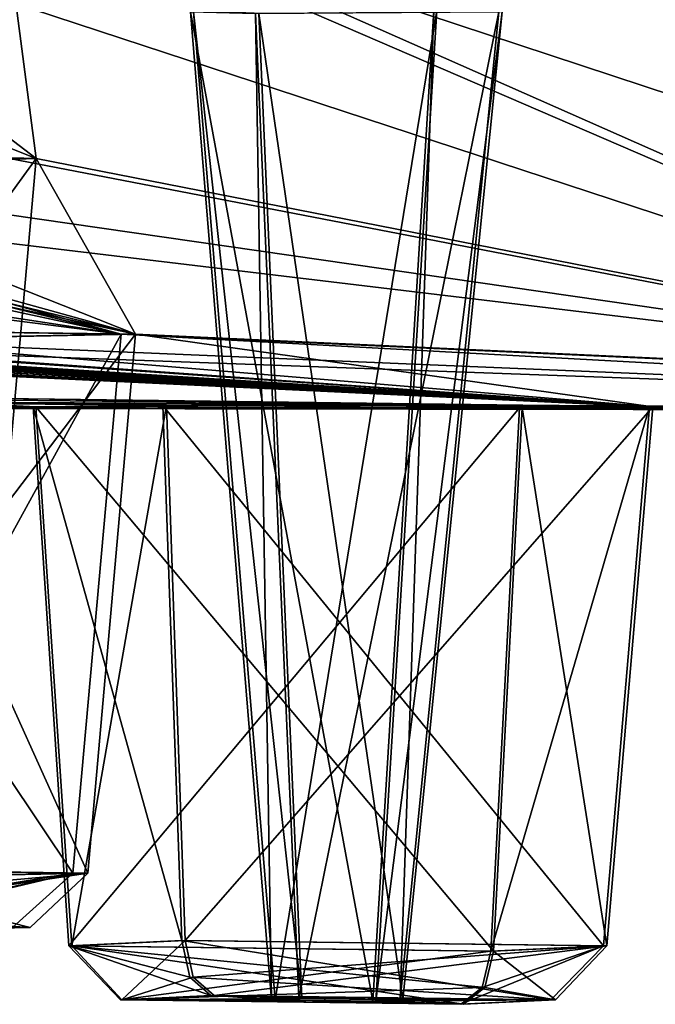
# Model space of a CAD drawing. Header units: inches. Extents: x 0.45 to 9.5, y -0.08 to 2.37.
# Tile 306 of 656: x 4.7749 to 4.8593, y -0.0845 to 0.0462. Entities that reach past the tile are written whole.
import ezdxf

# ---------------------------------------------------------------- set-up
doc = ezdxf.new("R2010")
doc.units = ezdxf.units.IN
doc.header["$LTSCALE"] = 86.857513
doc.header["$MEASUREMENT"] = 0
for name, color, linetype in [('10', 7, 'CONTINUOUS'), ('11', 7, 'CONTINUOUS'), ('12', 7, 'CONTINUOUS'), ('1333', 7, 'CONTINUOUS'), ('284', 7, 'CONTINUOUS'), ('287', 7, 'CONTINUOUS'), ('288', 7, 'CONTINUOUS'), ('307', 7, 'CONTINUOUS'), ('308', 7, 'CONTINUOUS'), ('5', 7, 'CONTINUOUS'), ('6', 7, 'CONTINUOUS'), ('62', 7, 'CONTINUOUS'), ('63', 7, 'CONTINUOUS'), ('64', 7, 'CONTINUOUS'), ('65', 7, 'CONTINUOUS'), ('66', 7, 'CONTINUOUS'), ('67', 7, 'CONTINUOUS'), ('68', 7, 'CONTINUOUS'), ('7', 7, 'CONTINUOUS'), ('8', 7, 'CONTINUOUS'), ('9', 7, 'CONTINUOUS')]:
    doc.layers.add(name, color=color, linetype=linetype)

msp = doc.modelspace()

# ---------------------------------------------------------------- linework, layer by layer
at = {"layer": '10', "linetype": 'CONTINUOUS'}
for points in [[(4.80075, -0.0833, -4.73035), (4.80881, -0.08388, -4.69669), (4.78849, -0.08387, -4.68529), (4.80075, -0.0833, -4.73035)], [(4.81238, -0.0837, -4.71016), (4.80881, -0.08388, -4.69669), (4.80075, -0.0833, -4.73035), (4.81238, -0.0837, -4.71016)], [(4.81238, -0.0837, -4.71016), (4.80075, -0.0833, -4.73035), (4.84604, -0.08388, -4.71804), (4.81238, -0.0837, -4.71016)], [(4.80881, -0.08388, -4.69669), (4.82221, -0.08405, -4.69311), (4.78849, -0.08387, -4.68529), (4.80881, -0.08388, -4.69669)], [(4.78849, -0.08387, -4.68529), (4.82221, -0.08405, -4.69311), (4.83385, -0.08445, -4.67292), (4.78849, -0.08387, -4.68529)], [(4.82578, -0.08388, -4.70657), (4.81238, -0.0837, -4.71016), (4.84604, -0.08388, -4.71804), (4.82578, -0.08388, -4.70657)], [(4.82221, -0.08405, -4.69311), (4.82578, -0.08388, -4.70657), (4.83385, -0.08445, -4.67292), (4.82221, -0.08405, -4.69311)], [(4.83385, -0.08445, -4.67292), (4.82578, -0.08388, -4.70657), (4.84604, -0.08388, -4.71804), (4.83385, -0.08445, -4.67292)]]:
    msp.add_3dface(points, dxfattribs=at)
at = {"layer": '11', "linetype": 'CONTINUOUS'}
for points in [[(4.83894, 0.04727, -4.71139), (4.80667, 0.04706, -4.72007), (4.82578, -0.08388, -4.70657), (4.83894, 0.04727, -4.71139)], [(4.80667, 0.04706, -4.72007), (4.81238, -0.0837, -4.71016), (4.82578, -0.08388, -4.70657), (4.80667, 0.04706, -4.72007)], [(4.83027, 0.04747, -4.67911), (4.83894, 0.04727, -4.71139), (4.82221, -0.08405, -4.69311), (4.83027, 0.04747, -4.67911)], [(4.82221, -0.08405, -4.69311), (4.83894, 0.04727, -4.71139), (4.82578, -0.08388, -4.70657), (4.82221, -0.08405, -4.69311)]]:
    msp.add_3dface(points, dxfattribs=at)
at = {"layer": '12', "linetype": 'CONTINUOUS'}
for points in [[(4.798, 0.04727, -4.68779), (4.83027, 0.04747, -4.67911), (4.80881, -0.08388, -4.69669), (4.798, 0.04727, -4.68779)], [(4.80667, 0.04706, -4.72007), (4.798, 0.04727, -4.68779), (4.81238, -0.0837, -4.71016), (4.80667, 0.04706, -4.72007)], [(4.81238, -0.0837, -4.71016), (4.798, 0.04727, -4.68779), (4.80881, -0.08388, -4.69669), (4.81238, -0.0837, -4.71016)], [(4.80881, -0.08388, -4.69669), (4.83027, 0.04747, -4.67911), (4.82221, -0.08405, -4.69311), (4.80881, -0.08388, -4.69669)]]:
    msp.add_3dface(points, dxfattribs=at)
at = {"layer": '1333', "linetype": 'CONTINUOUS'}
for points in [[(4.7252, 0.02924, -6.82403), (4.7771, 0.02781, -6.78196), (4.72573, -0.04303, -6.81901), (4.7252, 0.02924, -6.82403)], [(4.72573, -0.04303, -6.81901), (4.7771, 0.02781, -6.78196), (4.77074, -0.04375, -6.7825), (4.72573, -0.04303, -6.81901)], [(4.7771, 0.02781, -6.78196), (4.73501, 0.02638, -6.73009), (4.77074, -0.04375, -6.7825), (4.7771, 0.02781, -6.78196)]]:
    msp.add_3dface(points, dxfattribs=at)
at = {"layer": '284', "linetype": 'CONTINUOUS'}
for points in [[(4.77632, -0.07426, -5.75222), (4.75324, -0.07424, -5.74907), (4.73953, -0.07367, -5.78022), (4.77632, -0.07426, -5.75222)], [(4.7493, -0.07482, -5.7147), (4.75324, -0.07424, -5.74907), (4.77632, -0.07426, -5.75222), (4.7493, -0.07482, -5.7147)]]:
    msp.add_3dface(points, dxfattribs=at)
at = {"layer": '287', "linetype": 'CONTINUOUS'}
for points in [[(4.73564, 0.00524, -5.7925), (4.7903, 0.0045, -5.75438), (4.73651, -0.06634, -5.78757), (4.73564, 0.00524, -5.7925)], [(4.73651, -0.06634, -5.78757), (4.7903, 0.0045, -5.75438), (4.78396, -0.06706, -5.7543), (4.73651, -0.06634, -5.78757)], [(4.7903, 0.0045, -5.75438), (4.75198, 0.00375, -5.69945), (4.78396, -0.06706, -5.7543), (4.7903, 0.0045, -5.75438)], [(4.75198, 0.00375, -5.69945), (4.75068, -0.06777, -5.70685), (4.78396, -0.06706, -5.7543), (4.75198, 0.00375, -5.69945)]]:
    msp.add_3dface(points, dxfattribs=at)
at = {"layer": '288', "linetype": 'CONTINUOUS'}
for points in [[(4.73688, -0.07123, -5.78544), (4.73651, -0.06634, -5.78757), (4.78396, -0.06706, -5.7543), (4.73688, -0.07123, -5.78544)], [(4.73784, -0.07367, -5.77997), (4.73688, -0.07123, -5.78544), (4.78396, -0.06706, -5.7543), (4.73784, -0.07367, -5.77997)], [(4.73953, -0.07367, -5.78022), (4.73784, -0.07367, -5.77997), (4.78396, -0.06706, -5.7543), (4.73953, -0.07367, -5.78022)], [(4.77632, -0.07426, -5.75222), (4.73953, -0.07367, -5.78022), (4.78396, -0.06706, -5.7543), (4.77632, -0.07426, -5.75222)], [(4.77632, -0.07426, -5.75222), (4.75068, -0.06777, -5.70685), (4.75028, -0.07259, -5.70915), (4.77632, -0.07426, -5.75222)], [(4.75068, -0.06777, -5.70685), (4.77632, -0.07426, -5.75222), (4.78396, -0.06706, -5.7543), (4.75068, -0.06777, -5.70685)], [(4.7493, -0.07482, -5.7147), (4.77632, -0.07426, -5.75222), (4.75028, -0.07259, -5.70915), (4.7493, -0.07482, -5.7147)]]:
    msp.add_3dface(points, dxfattribs=at)
at = {"layer": '307', "linetype": 'CONTINUOUS'}
for points in [[(4.73446, -0.06634, -3.06791), (4.77403, -0.07423, -3.10152), (4.78196, -0.06706, -3.10111), (4.73446, -0.06634, -3.06791)], [(4.74903, -0.07482, -3.14042), (4.74736, -0.07482, -3.14076), (4.78196, -0.06706, -3.10111), (4.74903, -0.07482, -3.14042)], [(4.78196, -0.06706, -3.10111), (4.74736, -0.07482, -3.14076), (4.74834, -0.07259, -3.14631), (4.78196, -0.06706, -3.10111)], [(4.74875, -0.06777, -3.14861), (4.78196, -0.06706, -3.10111), (4.74834, -0.07259, -3.14631), (4.74875, -0.06777, -3.14861)], [(4.77403, -0.07423, -3.10152), (4.74903, -0.07482, -3.14042), (4.78196, -0.06706, -3.10111), (4.77403, -0.07423, -3.10152)]]:
    msp.add_3dface(points, dxfattribs=at)
at = {"layer": '308', "linetype": 'CONTINUOUS'}
for points in [[(4.78839, 0.00449, -3.10151), (4.73358, 0.00524, -3.06298), (4.78196, -0.06706, -3.10111), (4.78839, 0.00449, -3.10151)], [(4.73358, 0.00524, -3.06298), (4.73446, -0.06634, -3.06791), (4.78196, -0.06706, -3.10111), (4.73358, 0.00524, -3.06298)], [(4.75006, 0.00375, -3.15601), (4.78839, 0.00449, -3.10151), (4.74875, -0.06777, -3.14861), (4.75006, 0.00375, -3.15601)], [(4.78839, 0.00449, -3.10151), (4.78196, -0.06706, -3.10111), (4.74875, -0.06777, -3.14861), (4.78839, 0.00449, -3.10151)]]:
    msp.add_3dface(points, dxfattribs=at)
at = {"layer": '5', "linetype": 'CONTINUOUS'}
for points in [[(4.77707, -0.00514, -4.6768), (2.63347, 0.09176, -7.48421), (2.64227, 0.09449, -7.55041), (4.77707, -0.00514, -4.6768)], [(4.52149, -0.0019, -5.12026), (4.77707, -0.00514, -4.6768), (2.64227, 0.09449, -7.55041), (4.52149, -0.0019, -5.12026)], [(4.60225, -0.0019, -3.68824), (4.8585, -0.00514, -4.1313), (3.43728, 0.09449, -0.84571), (4.60225, -0.0019, -3.68824)], [(4.8585, -0.00514, -4.1313), (3.49902, 0.09176, -0.87119), (3.43728, 0.09449, -0.84571), (4.8585, -0.00514, -4.1313)], [(4.52056, 0.0454, -1.58926), (4.78839, 0.00449, -3.10151), (4.41674, 0.09449, -0.5697), (4.52056, 0.0454, -1.58926)], [(4.78839, 0.00449, -3.10151), (4.46978, 0.09176, -0.61029), (4.41674, 0.09449, -0.5697), (4.78839, 0.00449, -3.10151)], [(4.7903, 0.0045, -5.75438), (4.73564, 0.00524, -5.7925), (4.42255, 0.09449, -8.28626), (4.7903, 0.0045, -5.75438)], [(4.47553, 0.09176, -8.24559), (4.7903, 0.0045, -5.75438), (4.42255, 0.09449, -8.28626), (4.47553, 0.09176, -8.24559)], [(4.92585, 0.0454, -1.5535), (4.92507, 0.09449, -0.5298), (4.76679, 0.06745, -1.04771), (4.92585, 0.0454, -1.5535)], [(4.93094, 0.09449, -8.32539), (4.92864, -0.0019, -5.25433), (4.77189, 0.06745, -7.80772), (4.93094, 0.09449, -8.32539)], [(4.77707, -0.00514, -4.6768), (2.90311, 0.06745, -7.10582), (2.63347, 0.09176, -7.48421), (4.77707, -0.00514, -4.6768)], [(4.8585, -0.00514, -4.1313), (3.69189, 0.06745, -1.2939), (3.49902, 0.09176, -0.87119), (4.8585, -0.00514, -4.1313)], [(4.78839, 0.00449, -3.10151), (4.67958, 0.02781, -2.08341), (4.46978, 0.09176, -0.61029), (4.78839, 0.00449, -3.10151)], [(4.68312, 0.02781, -6.77216), (4.7903, 0.0045, -5.75438), (4.47553, 0.09176, -8.24559), (4.68312, 0.02781, -6.77216)], [(2.89162, 0.0652, -1.8188), (4.7767, -0.00514, -4.17862), (2.89908, 0.06745, -1.75243), (2.89162, 0.0652, -1.8188)], [(4.77707, -0.00514, -4.6768), (2.89556, 0.0652, -7.03946), (2.90311, 0.06745, -7.10582), (4.77707, -0.00514, -4.6768)], [(4.7767, -0.00514, -4.17862), (4.52045, -0.0019, -3.73555), (2.89908, 0.06745, -1.75243), (4.7767, -0.00514, -4.17862)], [(4.8585, -0.00514, -4.1313), (3.75314, 0.0652, -1.32053), (3.69189, 0.06745, -1.2939), (4.8585, -0.00514, -4.1313)], [(4.85895, -0.00514, -4.72399), (4.60336, -0.0019, -5.16744), (3.69662, 0.06745, -7.56315), (4.85895, -0.00514, -4.72399)], [(3.75782, 0.0652, -7.53642), (4.85895, -0.00514, -4.72399), (3.69662, 0.06745, -7.56315), (3.75782, 0.0652, -7.53642)], [(4.7771, 0.02781, -6.78196), (4.7252, 0.02924, -6.82403), (4.67766, 0.06745, -7.80073), (4.7771, 0.02781, -6.78196)], [(4.72826, 0.0652, -7.75715), (4.7771, 0.02781, -6.78196), (4.67766, 0.06745, -7.80073), (4.72826, 0.0652, -7.75715)], [(4.72324, 0.0652, -1.09835), (4.92739, -0.0019, -3.60086), (4.76679, 0.06745, -1.04771), (4.72324, 0.0652, -1.09835)], [(4.7771, 0.02781, -6.78196), (4.72826, 0.0652, -7.75715), (4.77189, 0.06745, -7.80772), (4.7771, 0.02781, -6.78196)], [(4.92797, 0.01429, -2.57718), (4.92585, 0.0454, -1.5535), (4.76679, 0.06745, -1.04771), (4.92797, 0.01429, -2.57718)], [(4.92739, -0.0019, -3.60086), (4.92797, 0.01429, -2.57718), (4.76679, 0.06745, -1.04771), (4.92739, -0.0019, -3.60086)], [(4.92864, -0.0019, -5.25433), (4.7771, 0.02781, -6.78196), (4.77189, 0.06745, -7.80772), (4.92864, -0.0019, -5.25433)], [(3.16233, 0.0454, -2.19687), (4.7767, -0.00514, -4.17862), (2.89162, 0.0652, -1.8188), (3.16233, 0.0454, -2.19687)], [(4.77707, -0.00514, -4.6768), (3.1657, 0.0454, -6.66098), (2.89556, 0.0652, -7.03946), (4.77707, -0.00514, -4.6768)], [(4.8585, -0.00514, -4.1313), (3.94584, 0.0454, -1.74372), (3.75314, 0.0652, -1.32053), (4.8585, -0.00514, -4.1313)], [(3.94989, 0.0454, -7.11294), (4.85895, -0.00514, -4.72399), (3.75782, 0.0652, -7.53642), (3.94989, 0.0454, -7.11294)], [(4.77355, 0.02781, -2.07346), (4.92739, -0.0019, -3.60086), (4.72324, 0.0652, -1.09835), (4.77355, 0.02781, -2.07346)], [(3.15654, 0.04358, -2.26341), (4.7767, -0.00514, -4.17862), (3.16233, 0.0454, -2.19687), (3.15654, 0.04358, -2.26341)], [(4.77707, -0.00514, -4.6768), (3.43106, 0.02781, -6.21583), (3.1657, 0.0454, -6.66098), (4.77707, -0.00514, -4.6768)], [(4.8585, -0.00514, -4.1313), (4.19867, 0.02781, -2.19611), (3.94584, 0.0454, -1.74372), (4.8585, -0.00514, -4.1313)], [(4.01041, 0.04358, -7.08469), (4.85895, -0.00514, -4.72399), (3.94989, 0.0454, -7.11294), (4.01041, 0.04358, -7.08469)], [(4.48228, 0.04358, -1.644), (4.78839, 0.00449, -3.10151), (4.52056, 0.0454, -1.58926), (4.48228, 0.04358, -1.644)], [(3.42836, 0.02781, -2.64161), (4.7767, -0.00514, -4.17862), (3.15654, 0.04358, -2.26341), (3.42836, 0.02781, -2.64161)], [(4.20203, 0.02781, -6.66018), (4.85895, -0.00514, -4.72399), (4.01041, 0.04358, -7.08469), (4.20203, 0.02781, -6.66018)], [(4.73358, 0.00524, -3.06298), (4.78839, 0.00449, -3.10151), (4.48228, 0.04358, -1.644), (4.73358, 0.00524, -3.06298)], [(3.69828, 0.01429, -3.08766), (4.7767, -0.00514, -4.17862), (3.35819, 0.02781, -2.70489), (3.69828, 0.01429, -3.08766)], [(4.7767, -0.00514, -4.17862), (3.4249, 0.02638, -2.70832), (3.35819, 0.02781, -2.70489), (4.7767, -0.00514, -4.17862)], [(3.4249, 0.02638, -2.70832), (4.7767, -0.00514, -4.17862), (3.42836, 0.02781, -2.64161), (3.4249, 0.02638, -2.70832)], [(4.77707, -0.00514, -4.6768), (3.70028, 0.01429, -5.76941), (3.43106, 0.02781, -6.21583), (4.77707, -0.00514, -4.6768)], [(4.8585, -0.00514, -4.1313), (4.45067, 0.01429, -2.65247), (4.19867, 0.02781, -2.19611), (4.8585, -0.00514, -4.1313)], [(4.26153, 0.02638, -6.62982), (4.85895, -0.00514, -4.72399), (4.20203, 0.02781, -6.66018), (4.26153, 0.02638, -6.62982)], [(4.85895, -0.00514, -4.72399), (4.26153, 0.02638, -6.62982), (4.29192, 0.02781, -6.68931), (4.85895, -0.00514, -4.72399)], [(4.45336, 0.01429, -6.2034), (4.85895, -0.00514, -4.72399), (4.29192, 0.02781, -6.68931), (4.45336, 0.01429, -6.2034)], [(4.78839, 0.00449, -3.10151), (4.92739, -0.0019, -3.60086), (4.67958, 0.02781, -2.08341), (4.78839, 0.00449, -3.10151)], [(4.92739, -0.0019, -3.60086), (4.73154, 0.02638, -2.12539), (4.67958, 0.02781, -2.08341), (4.92739, -0.0019, -3.60086)], [(4.73501, 0.02638, -6.73009), (4.7903, 0.0045, -5.75438), (4.68312, 0.02781, -6.77216), (4.73501, 0.02638, -6.73009)], [(4.73154, 0.02638, -2.12539), (4.92739, -0.0019, -3.60086), (4.77355, 0.02781, -2.07346), (4.73154, 0.02638, -2.12539)], [(4.7903, 0.0045, -5.75438), (4.73501, 0.02638, -6.73009), (4.7771, 0.02781, -6.78196), (4.7903, 0.0045, -5.75438)], [(4.92864, -0.0019, -5.25433), (4.7903, 0.0045, -5.75438), (4.7771, 0.02781, -6.78196), (4.92864, -0.0019, -5.25433)], [(3.97974, 0.00449, -3.53187), (4.7767, -0.00514, -4.17862), (3.63341, 0.01429, -3.15258), (3.97974, 0.00449, -3.53187)], [(4.7767, -0.00514, -4.17862), (3.6983, 0.01325, -3.15252), (3.63341, 0.01429, -3.15258), (4.7767, -0.00514, -4.17862)], [(3.6983, 0.01325, -3.15252), (4.7767, -0.00514, -4.17862), (3.69828, 0.01429, -3.08766), (3.6983, 0.01325, -3.15252)], [(4.77707, -0.00514, -4.6768), (3.98071, 0.0045, -5.32507), (3.70028, 0.01429, -5.76941), (4.77707, -0.00514, -4.6768)], [(4.8585, -0.00514, -4.1313), (4.69526, 0.0045, -3.1175), (4.45067, 0.01429, -2.65247), (4.8585, -0.00514, -4.1313)], [(4.50952, 0.01325, -6.17096), (4.85895, -0.00514, -4.72399), (4.45336, 0.01429, -6.2034), (4.50952, 0.01325, -6.17096)], [(4.85895, -0.00514, -4.72399), (4.50952, 0.01325, -6.17096), (4.54202, 0.01429, -6.22713), (4.85895, -0.00514, -4.72399)], [(4.69732, 0.00449, -5.73755), (4.85895, -0.00514, -4.72399), (4.54202, 0.01429, -6.22713), (4.69732, 0.00449, -5.73755)], [(4.28256, -0.0019, -3.9738), (4.7767, -0.00514, -4.17862), (3.91868, 0.0045, -3.60397), (4.28256, -0.0019, -3.9738)], [(4.7767, -0.00514, -4.17862), (3.98541, 0.00375, -3.59825), (3.91868, 0.0045, -3.60397), (4.7767, -0.00514, -4.17862)], [(3.98541, 0.00375, -3.59825), (4.7767, -0.00514, -4.17862), (3.97974, 0.00449, -3.53187), (3.98541, 0.00375, -3.59825)], [(4.77707, -0.00514, -4.6768), (4.28325, -0.0019, -4.88237), (3.98071, 0.0045, -5.32507), (4.77707, -0.00514, -4.6768)], [(4.8585, -0.00514, -4.1313), (4.97526, -0.00568, -4.42756), (4.69526, 0.0045, -3.1175), (4.8585, -0.00514, -4.1313)], [(4.97526, -0.00568, -4.42756), (4.75006, 0.00375, -3.15601), (4.69526, 0.0045, -3.1175), (4.97526, -0.00568, -4.42756)], [(4.75198, 0.00375, -5.69945), (4.85895, -0.00514, -4.72399), (4.69732, 0.00449, -5.73755), (4.75198, 0.00375, -5.69945)], [(4.75006, 0.00375, -3.15601), (4.97526, -0.00568, -4.42756), (4.78839, 0.00449, -3.10151), (4.75006, 0.00375, -3.15601)], [(4.85895, -0.00514, -4.72399), (4.75198, 0.00375, -5.69945), (4.7903, 0.0045, -5.75438), (4.85895, -0.00514, -4.72399)], [(4.97526, -0.00568, -4.42756), (4.92739, -0.0019, -3.60086), (4.78839, 0.00449, -3.10151), (4.97526, -0.00568, -4.42756)], [(4.92864, -0.0019, -5.25433), (4.85895, -0.00514, -4.72399), (4.7903, 0.0045, -5.75438), (4.92864, -0.0019, -5.25433)], [(4.66032, -0.00514, -4.38054), (4.7767, -0.00514, -4.17862), (4.23538, -0.0019, -4.05566), (4.66032, -0.00514, -4.38054)], [(4.7767, -0.00514, -4.17862), (4.2999, -0.00234, -4.03832), (4.23538, -0.0019, -4.05566), (4.7767, -0.00514, -4.17862)], [(4.97526, -0.00568, -4.42756), (4.66039, -0.00514, -4.47505), (4.23594, -0.0019, -4.80057), (4.97526, -0.00568, -4.42756)], [(4.30049, -0.00234, -4.81781), (4.97526, -0.00568, -4.42756), (4.23594, -0.0019, -4.80057), (4.30049, -0.00234, -4.81781)], [(4.2999, -0.00234, -4.03832), (4.7767, -0.00514, -4.17862), (4.28256, -0.0019, -3.9738), (4.2999, -0.00234, -4.03832)], [(4.77707, -0.00514, -4.6768), (4.97526, -0.00568, -4.42756), (4.28325, -0.0019, -4.88237), (4.77707, -0.00514, -4.6768)], [(4.97526, -0.00568, -4.42756), (4.30049, -0.00234, -4.81781), (4.28325, -0.0019, -4.88237), (4.97526, -0.00568, -4.42756)], [(4.7767, -0.00514, -4.17862), (4.79394, -0.00498, -4.11406), (4.52045, -0.0019, -3.73555), (4.7767, -0.00514, -4.17862)], [(4.79394, -0.00498, -4.11406), (4.585, -0.00234, -3.75279), (4.52045, -0.0019, -3.73555), (4.79394, -0.00498, -4.11406)], [(4.58602, -0.00234, -5.10291), (4.77707, -0.00514, -4.6768), (4.52149, -0.0019, -5.12026), (4.58602, -0.00234, -5.10291)], [(4.585, -0.00234, -3.75279), (4.8585, -0.00514, -4.1313), (4.60225, -0.0019, -3.68824), (4.585, -0.00234, -3.75279)], [(4.79394, -0.00498, -4.11406), (4.8585, -0.00514, -4.1313), (4.585, -0.00234, -3.75279), (4.79394, -0.00498, -4.11406)], [(4.79441, -0.00498, -4.74133), (4.58602, -0.00234, -5.10291), (4.60336, -0.0019, -5.16744), (4.79441, -0.00498, -4.74133)], [(4.79441, -0.00498, -4.74133), (4.77707, -0.00514, -4.6768), (4.58602, -0.00234, -5.10291), (4.79441, -0.00498, -4.74133)], [(4.85895, -0.00514, -4.72399), (4.79441, -0.00498, -4.74133), (4.60336, -0.0019, -5.16744), (4.85895, -0.00514, -4.72399)], [(4.92864, -0.0019, -5.25433), (4.97585, -0.00234, -5.20705), (4.85895, -0.00514, -4.72399), (4.92864, -0.0019, -5.25433)], [(4.97585, -0.00234, -5.20705), (4.97555, -0.00485, -4.8211), (4.85895, -0.00514, -4.72399), (4.97585, -0.00234, -5.20705)], [(4.66032, -0.00514, -4.38054), (4.70761, -0.0053, -4.42776), (4.97526, -0.00568, -4.42756), (4.66032, -0.00514, -4.38054)], [(4.66032, -0.00514, -4.38054), (4.97526, -0.00568, -4.42756), (4.7767, -0.00514, -4.17862), (4.66032, -0.00514, -4.38054)], [(4.70761, -0.0053, -4.42776), (4.66039, -0.00514, -4.47505), (4.97526, -0.00568, -4.42756), (4.70761, -0.0053, -4.42776)], [(4.7767, -0.00514, -4.17862), (4.97526, -0.00568, -4.42756), (4.84126, -0.0053, -4.19587), (4.7767, -0.00514, -4.17862)], [(4.84161, -0.0053, -4.65945), (4.97526, -0.00568, -4.42756), (4.77707, -0.00514, -4.6768), (4.84161, -0.0053, -4.65945)], [(4.84126, -0.0053, -4.19587), (4.97526, -0.00568, -4.42756), (4.8585, -0.00514, -4.1313), (4.84126, -0.0053, -4.19587)], [(4.97555, -0.00485, -4.8211), (4.97526, -0.00568, -4.42756), (4.84161, -0.0053, -4.65945), (4.97555, -0.00485, -4.8211)], [(4.85895, -0.00514, -4.72399), (4.97555, -0.00485, -4.8211), (4.84161, -0.0053, -4.65945), (4.85895, -0.00514, -4.72399)]]:
    msp.add_3dface(points, dxfattribs=at)
at = {"layer": '6', "linetype": 'CONTINUOUS'}
for points in [[(4.77707, -0.00514, -4.6768), (4.79441, -0.00498, -4.74133), (4.78184, -0.07669, -4.68105), (4.77707, -0.00514, -4.6768)], [(4.84161, -0.0053, -4.65945), (4.77707, -0.00514, -4.6768), (4.83783, -0.0774, -4.66601), (4.84161, -0.0053, -4.65945)], [(4.77707, -0.00514, -4.6768), (4.78184, -0.07669, -4.68105), (4.83783, -0.0774, -4.66601), (4.77707, -0.00514, -4.6768)], [(4.79441, -0.00498, -4.74133), (4.79689, -0.07597, -4.73703), (4.78184, -0.07669, -4.68105), (4.79441, -0.00498, -4.74133)]]:
    msp.add_3dface(points, dxfattribs=at)
at = {"layer": '62', "linetype": 'CONTINUOUS'}
for points in [[(4.80623, 0.04706, -4.1353), (4.83852, 0.04727, -4.14393), (4.81196, -0.0837, -4.14521), (4.80623, 0.04706, -4.1353)], [(4.81196, -0.0837, -4.14521), (4.83852, 0.04727, -4.14393), (4.82541, -0.08388, -4.14884), (4.81196, -0.0837, -4.14521)], [(4.82541, -0.08388, -4.14884), (4.8299, 0.04747, -4.17622), (4.82181, -0.08405, -4.16224), (4.82541, -0.08388, -4.14884)], [(4.83852, 0.04727, -4.14393), (4.8299, 0.04747, -4.17622), (4.82541, -0.08388, -4.14884), (4.83852, 0.04727, -4.14393)]]:
    msp.add_3dface(points, dxfattribs=at)
at = {"layer": '63', "linetype": 'CONTINUOUS'}
for points in [[(4.8299, 0.04747, -4.17622), (4.79761, 0.04727, -4.16759), (4.82181, -0.08405, -4.16224), (4.8299, 0.04747, -4.17622)], [(4.79761, 0.04727, -4.16759), (4.80623, 0.04706, -4.1353), (4.80836, -0.08388, -4.1586), (4.79761, 0.04727, -4.16759)], [(4.82181, -0.08405, -4.16224), (4.79761, 0.04727, -4.16759), (4.80836, -0.08388, -4.1586), (4.82181, -0.08405, -4.16224)], [(4.80623, 0.04706, -4.1353), (4.81196, -0.0837, -4.14521), (4.80836, -0.08388, -4.1586), (4.80623, 0.04706, -4.1353)]]:
    msp.add_3dface(points, dxfattribs=at)
at = {"layer": '64', "linetype": 'CONTINUOUS'}
for points in [[(4.81196, -0.0837, -4.14521), (4.80029, -0.0833, -4.12503), (4.7883, -0.08388, -4.17041), (4.81196, -0.0837, -4.14521)], [(4.81196, -0.0837, -4.14521), (4.82541, -0.08388, -4.14884), (4.80029, -0.0833, -4.12503), (4.81196, -0.0837, -4.14521)], [(4.80029, -0.0833, -4.12503), (4.82541, -0.08388, -4.14884), (4.84543, -0.08387, -4.13696), (4.80029, -0.0833, -4.12503)], [(4.80836, -0.08388, -4.1586), (4.81196, -0.0837, -4.14521), (4.7883, -0.08388, -4.17041), (4.80836, -0.08388, -4.1586)], [(4.83348, -0.08445, -4.18241), (4.80836, -0.08388, -4.1586), (4.7883, -0.08388, -4.17041), (4.83348, -0.08445, -4.18241)], [(4.82181, -0.08405, -4.16224), (4.80836, -0.08388, -4.1586), (4.83348, -0.08445, -4.18241), (4.82181, -0.08405, -4.16224)], [(4.82541, -0.08388, -4.14884), (4.82181, -0.08405, -4.16224), (4.84543, -0.08387, -4.13696), (4.82541, -0.08388, -4.14884)], [(4.84543, -0.08387, -4.13696), (4.82181, -0.08405, -4.16224), (4.83348, -0.08445, -4.18241), (4.84543, -0.08387, -4.13696)]]:
    msp.add_3dface(points, dxfattribs=at)
at = {"layer": '65', "linetype": 'CONTINUOUS'}
for points in [[(4.79643, -0.07597, -4.11835), (4.84543, -0.08387, -4.13696), (4.85243, -0.07669, -4.13331), (4.79643, -0.07597, -4.11835)], [(4.84543, -0.08387, -4.13696), (4.79643, -0.07597, -4.11835), (4.79751, -0.08086, -4.12023), (4.84543, -0.08387, -4.13696)], [(4.84543, -0.08387, -4.13696), (4.83348, -0.08445, -4.18241), (4.85243, -0.07669, -4.13331), (4.84543, -0.08387, -4.13696)], [(4.85243, -0.07669, -4.13331), (4.83348, -0.08445, -4.18241), (4.8363, -0.08222, -4.18729), (4.85243, -0.07669, -4.13331)], [(4.83747, -0.0774, -4.18931), (4.85243, -0.07669, -4.13331), (4.8363, -0.08222, -4.18729), (4.83747, -0.0774, -4.18931)], [(4.80029, -0.0833, -4.12503), (4.84543, -0.08387, -4.13696), (4.79751, -0.08086, -4.12023), (4.80029, -0.0833, -4.12503)]]:
    msp.add_3dface(points, dxfattribs=at)
at = {"layer": '66', "linetype": 'CONTINUOUS'}
for points in [[(4.8585, -0.00514, -4.1313), (4.79394, -0.00498, -4.11406), (4.85243, -0.07669, -4.13331), (4.8585, -0.00514, -4.1313)], [(4.79394, -0.00498, -4.11406), (4.79643, -0.07597, -4.11835), (4.85243, -0.07669, -4.13331), (4.79394, -0.00498, -4.11406)], [(4.84126, -0.0053, -4.19587), (4.8585, -0.00514, -4.1313), (4.83747, -0.0774, -4.18931), (4.84126, -0.0053, -4.19587)], [(4.8585, -0.00514, -4.1313), (4.85243, -0.07669, -4.13331), (4.83747, -0.0774, -4.18931), (4.8585, -0.00514, -4.1313)]]:
    msp.add_3dface(points, dxfattribs=at)
at = {"layer": '67', "linetype": 'CONTINUOUS'}
for points in [[(4.79394, -0.00498, -4.11406), (4.7767, -0.00514, -4.17862), (4.79643, -0.07597, -4.11835), (4.79394, -0.00498, -4.11406)], [(4.7767, -0.00514, -4.17862), (4.84126, -0.0053, -4.19587), (4.78146, -0.07669, -4.17436), (4.7767, -0.00514, -4.17862)], [(4.79643, -0.07597, -4.11835), (4.7767, -0.00514, -4.17862), (4.78146, -0.07669, -4.17436), (4.79643, -0.07597, -4.11835)], [(4.84126, -0.0053, -4.19587), (4.83747, -0.0774, -4.18931), (4.78146, -0.07669, -4.17436), (4.84126, -0.0053, -4.19587)]]:
    msp.add_3dface(points, dxfattribs=at)
at = {"layer": '68', "linetype": 'CONTINUOUS'}
for points in [[(4.79751, -0.08086, -4.12023), (4.79643, -0.07597, -4.11835), (4.78146, -0.07669, -4.17436), (4.79751, -0.08086, -4.12023)], [(4.7883, -0.08388, -4.17041), (4.80029, -0.0833, -4.12503), (4.78146, -0.07669, -4.17436), (4.7883, -0.08388, -4.17041)], [(4.80029, -0.0833, -4.12503), (4.79751, -0.08086, -4.12023), (4.78146, -0.07669, -4.17436), (4.80029, -0.0833, -4.12503)], [(4.83747, -0.0774, -4.18931), (4.7883, -0.08388, -4.17041), (4.78146, -0.07669, -4.17436), (4.83747, -0.0774, -4.18931)], [(4.7883, -0.08388, -4.17041), (4.83747, -0.0774, -4.18931), (4.8363, -0.08222, -4.18729), (4.7883, -0.08388, -4.17041)], [(4.83348, -0.08445, -4.18241), (4.7883, -0.08388, -4.17041), (4.8363, -0.08222, -4.18729), (4.83348, -0.08445, -4.18241)]]:
    msp.add_3dface(points, dxfattribs=at)
at = {"layer": '7', "linetype": 'CONTINUOUS'}
for points in [[(4.79689, -0.07597, -4.73703), (4.78849, -0.08387, -4.68529), (4.78184, -0.07669, -4.68105), (4.79689, -0.07597, -4.73703)], [(4.78849, -0.08387, -4.68529), (4.83385, -0.08445, -4.67292), (4.78184, -0.07669, -4.68105), (4.78849, -0.08387, -4.68529)], [(4.78184, -0.07669, -4.68105), (4.83385, -0.08445, -4.67292), (4.83666, -0.08222, -4.66803), (4.78184, -0.07669, -4.68105)], [(4.83783, -0.0774, -4.66601), (4.78184, -0.07669, -4.68105), (4.83666, -0.08222, -4.66803), (4.83783, -0.0774, -4.66601)], [(4.78849, -0.08387, -4.68529), (4.79689, -0.07597, -4.73703), (4.79797, -0.08086, -4.73516), (4.78849, -0.08387, -4.68529)], [(4.80075, -0.0833, -4.73035), (4.78849, -0.08387, -4.68529), (4.79797, -0.08086, -4.73516), (4.80075, -0.0833, -4.73035)]]:
    msp.add_3dface(points, dxfattribs=at)
at = {"layer": '8', "linetype": 'CONTINUOUS'}
for points in [[(4.79797, -0.08086, -4.73516), (4.79689, -0.07597, -4.73703), (4.85287, -0.07669, -4.72199), (4.79797, -0.08086, -4.73516)], [(4.80075, -0.0833, -4.73035), (4.79797, -0.08086, -4.73516), (4.85287, -0.07669, -4.72199), (4.80075, -0.0833, -4.73035)], [(4.84604, -0.08388, -4.71804), (4.80075, -0.0833, -4.73035), (4.85287, -0.07669, -4.72199), (4.84604, -0.08388, -4.71804)], [(4.83783, -0.0774, -4.66601), (4.84604, -0.08388, -4.71804), (4.85287, -0.07669, -4.72199), (4.83783, -0.0774, -4.66601)], [(4.84604, -0.08388, -4.71804), (4.83783, -0.0774, -4.66601), (4.83666, -0.08222, -4.66803), (4.84604, -0.08388, -4.71804)], [(4.83385, -0.08445, -4.67292), (4.84604, -0.08388, -4.71804), (4.83666, -0.08222, -4.66803), (4.83385, -0.08445, -4.67292)]]:
    msp.add_3dface(points, dxfattribs=at)
at = {"layer": '9', "linetype": 'CONTINUOUS'}
for points in [[(4.79441, -0.00498, -4.74133), (4.85895, -0.00514, -4.72399), (4.79689, -0.07597, -4.73703), (4.79441, -0.00498, -4.74133)], [(4.79689, -0.07597, -4.73703), (4.85895, -0.00514, -4.72399), (4.85287, -0.07669, -4.72199), (4.79689, -0.07597, -4.73703)], [(4.85895, -0.00514, -4.72399), (4.84161, -0.0053, -4.65945), (4.85287, -0.07669, -4.72199), (4.85895, -0.00514, -4.72399)], [(4.84161, -0.0053, -4.65945), (4.83783, -0.0774, -4.66601), (4.85287, -0.07669, -4.72199), (4.84161, -0.0053, -4.65945)]]:
    msp.add_3dface(points, dxfattribs=at)

doc.saveas('drawing.dxf')
